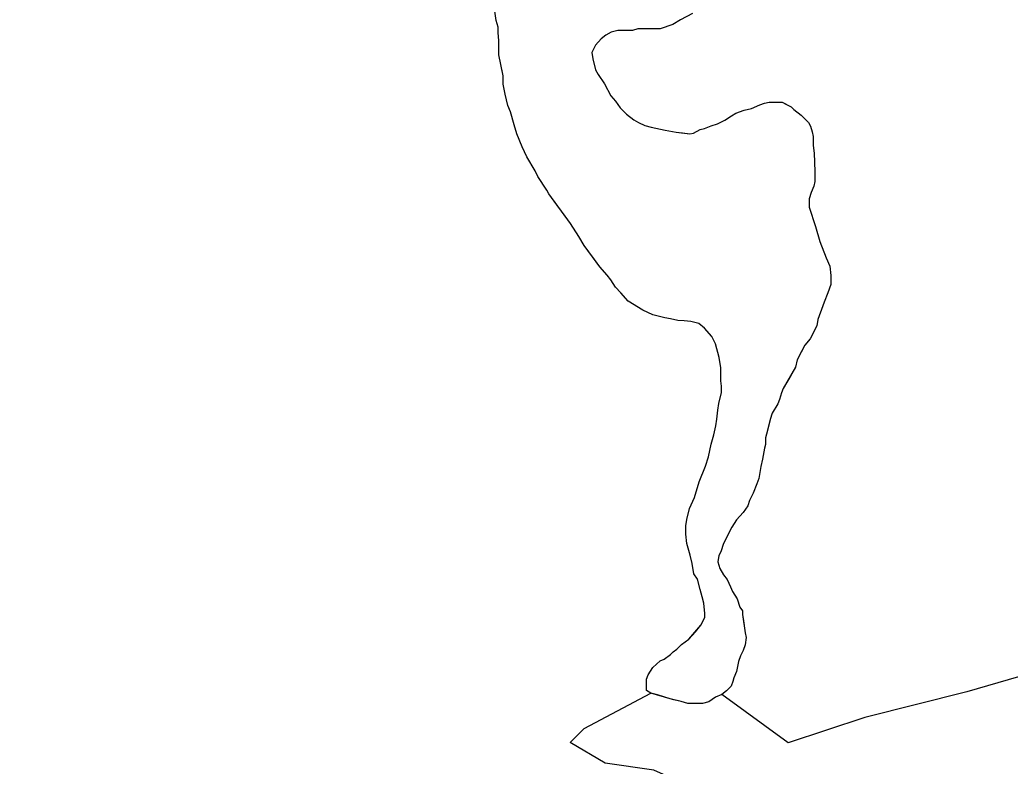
# Model space of a CAD drawing. Extents: x 3245246 to 3283090, y 806824 to 832173.
# Drawn here: x 3274574 to 3275437, y 821953 to 822604 of the extents above; entities that cross this region are included whole.
import ezdxf

# ---------------------------------------------------------------- set-up
doc = ezdxf.new("R2010")
doc.units = 0
for name, color, linetype in [('V-ROAD-CNTR', 7, 'Continuous'), ('V-SITE-VEGE', 7, 'Continuous'), ('V-TOPO-SHOR', 7, 'Continuous')]:
    doc.layers.add(name, color=color, linetype=linetype)

msp = doc.modelspace()

# ---------------------------------------------------------------- linework, layer by layer
at = {"layer": 'V-ROAD-CNTR'}
msp.add_spline([(3268554.95, 824466.19), (3268928.09, 824288.38), (3269383.1, 824061.94), (3269668.74, 823890.07), (3270076.6, 823640.14), (3270419.33, 823451), (3270842.02, 823197.94), (3271162.23, 823029.36), (3271548.34, 822792.54), (3271898.38, 822578.38), (3272236.86, 822400.28), (3272509.78, 822239.3), (3272743.9, 822091.31), (3273013.63, 821941.14), (3273341.05, 821721.19), (3273731.8, 821490.06), (3274189.22, 821174.99), (3274593.6, 820901.16), (3274916.65, 820684.25), (3275373.15, 820360.04), (3275676.64, 820160.98), (3275802.37, 820045.11), (3275896.21, 819927.97), (3275965.24, 819818.62), (3276015.07, 819699.55), (3276044.42, 819586.74), (3276100.52, 819412.97), (3276190.86, 819208.33), (3276292.53, 819051.84), (3276415.54, 818926.3), (3276568.23, 818833.94), (3276716.18, 818768.83), (3276924.78, 818729.04), (3277119.88, 818725), (3277260.84, 818758.15)], degree=3, dxfattribs=at)
at = {"layer": 'V-SITE-VEGE'}
for p, q in [((3274989.42, 822602.78), (3274987.87, 822613.22)), ((3274991, 822597.15), (3274989.42, 822602.78)), ((3275149.91, 822603.52), (3275143.47, 822599.54)), ((3274990.97, 822592.34), (3274991, 822597.15)), ((3274991.73, 822585.11), (3274990.97, 822592.34)), ((3275089.67, 822592.61), (3275084.84, 822590.23)), ((3275095.29, 822594.18), (3275089.67, 822592.61)), ((3275108.13, 822594.11), (3275095.29, 822594.18)), ((3275112.96, 822595.69), (3275108.13, 822594.11)), ((3275132.21, 822595.59), (3275112.96, 822595.69)), ((3275143.47, 822599.54), (3275132.21, 822595.59)), ((3274991.67, 822573.08), (3274991.73, 822585.11)), ((3275080.81, 822587.04), (3275075.97, 822581.45)), ((3275084.84, 822590.23), (3275080.81, 822587.04)), ((3275075.97, 822581.45), (3275072.72, 822575.05)), ((3275072.72, 822575.05), (3275073.5, 822569.42)), ((3274995.58, 822554.6), (3274991.67, 822573.08)), ((3275073.5, 822569.42), (3275075.85, 822559.78)), ((3275075.85, 822559.78), (3275078.24, 822555.76)), ((3274995.54, 822547.38), (3274995.58, 822554.6)), ((3275078.24, 822555.76), (3275083.81, 822547.7)), ((3274997.1, 822538.54), (3274995.54, 822547.38)), ((3275083.81, 822547.7), (3275089.37, 822537.24)), ((3274999.46, 822528.9), (3274997.1, 822538.54)), ((3275089.37, 822537.24), (3275093.36, 822532.41)), ((3275093.36, 822532.41), (3275097.34, 822526.77)), ((3275219.32, 822529.32), (3275223.34, 822530.9)), ((3275223.34, 822530.9), (3275227.36, 822531.68)), ((3275227.36, 822531.68), (3275238.59, 822531.62)), ((3275238.59, 822531.62), (3275246.59, 822527.57)), ((3275001.83, 822523.27), (3274999.46, 822528.9)), ((3275004.98, 822512.02), (3275001.83, 822523.27)), ((3275097.34, 822526.77), (3275102.93, 822521.12)), ((3275194.39, 822519.83), (3275198.42, 822522.21)), ((3275198.42, 822522.21), (3275205.65, 822524.58)), ((3275205.65, 822524.58), (3275212.08, 822526.15)), ((3275212.08, 822526.15), (3275219.32, 822529.32)), ((3275246.59, 822527.57), (3275248.99, 822525.15)), ((3275248.99, 822525.15), (3275255.38, 822520.3)), ((3275102.93, 822521.12), (3275109.32, 822516.27)), ((3275109.32, 822516.27), (3275113.32, 822513.84)), ((3275113.32, 822513.84), (3275118.92, 822511.41)), ((3275182.32, 822512.67), (3275188.75, 822515.84)), ((3275188.75, 822515.84), (3275194.39, 822519.83)), ((3275255.38, 822520.3), (3275261.77, 822513.84)), ((3275261.77, 822513.84), (3275263.35, 822510.63)), ((3275007.35, 822503.98), (3275004.98, 822512.02)), ((3275118.92, 822511.41), (3275124.53, 822509.77)), ((3275124.53, 822509.77), (3275136.55, 822507.3)), ((3275136.55, 822507.3), (3275146.17, 822505.64)), ((3275146.17, 822505.64), (3275158.2, 822503.97)), ((3275158.2, 822503.97), (3275161.41, 822504.76)), ((3275161.41, 822504.76), (3275167.05, 822507.94)), ((3275167.05, 822507.94), (3275171.06, 822508.72)), ((3275171.06, 822508.72), (3275176.69, 822511.09)), ((3275176.69, 822511.09), (3275182.32, 822512.67)), ((3275263.35, 822510.63), (3275264.93, 822505.8)), ((3275264.93, 822505.8), (3275265.71, 822501.79)), ((3275012.1, 822492.72), (3275007.35, 822503.98)), ((3275265.71, 822501.79), (3275265.67, 822493.77)), ((3275016.06, 822483.88), (3275012.1, 822492.72)), ((3275265.67, 822493.77), (3275266.44, 822487.34)), ((3275023.22, 822471.8), (3275016.06, 822483.88)), ((3275266.44, 822487.34), (3275267.15, 822471.29)), ((3275025.6, 822466.97), (3275023.22, 822471.8)), ((3275267.15, 822471.29), (3275267.1, 822462.46)), ((3275033.56, 822454.9), (3275025.6, 822466.97)), ((3275267.1, 822462.46), (3275266.28, 822458.45)), ((3275035.15, 822451.68), (3275033.56, 822454.9)), ((3275266.28, 822458.45), (3275263.84, 822452.85)), ((3275054.27, 822425.9), (3275035.15, 822451.68)), ((3275262.21, 822447.24), (3275262.17, 822440.02)), ((3275263.84, 822452.85), (3275262.21, 822447.24)), ((3275262.17, 822440.02), (3275267.69, 822423.14)), ((3275061.43, 822414.62), (3275054.27, 822425.9)), ((3275267.69, 822423.14), (3275271.64, 822410.28)), ((3275066.2, 822406.57), (3275061.43, 822414.62)), ((3275271.64, 822410.28), (3275277.18, 822395.81)), ((3275079.74, 822388.05), (3275066.2, 822406.57)), ((3275277.18, 822395.81), (3275280.35, 822388.57)), ((3275086.12, 822380.79), (3275079.74, 822388.05)), ((3275280.35, 822388.57), (3275281.11, 822380.54)), ((3275089.31, 822376.76), (3275086.12, 822380.79)), ((3275093.29, 822370.32), (3275089.31, 822376.76)), ((3275281.11, 822380.54), (3275281.06, 822372.52)), ((3275098.07, 822365.48), (3275093.29, 822370.32)), ((3275281.06, 822372.52), (3275278.62, 822365.31)), ((3275104.45, 822358.22), (3275098.07, 822365.48)), ((3275117.25, 822350.13), (3275104.45, 822358.22)), ((3275278.62, 822365.31), (3275275.36, 822357.3)), ((3275126.05, 822346.07), (3275117.25, 822350.13)), ((3275275.36, 822357.3), (3275269.66, 822342.09)), ((3275136.47, 822343.6), (3275126.05, 822346.07)), ((3275141.28, 822342.78), (3275136.47, 822343.6)), ((3275147.69, 822341.14), (3275141.28, 822342.78)), ((3275153.31, 822341.11), (3275147.69, 822341.14)), ((3275158.92, 822340.28), (3275153.31, 822341.11)), ((3275269.66, 822342.09), (3275268.83, 822336.47)), ((3275166.13, 822338.63), (3275158.92, 822340.28)), ((3275170.93, 822334.59), (3275166.13, 822338.63)), ((3275177.31, 822327.34), (3275170.93, 822334.59)), ((3275268.83, 822336.47), (3275263.15, 822325.27)), ((3275180.48, 822320.9), (3275177.31, 822327.34)), ((3275263.15, 822325.27), (3275258.31, 822319.68)), ((3275183.62, 822308.85), (3275180.48, 822320.9)), ((3275258.31, 822319.68), (3275251.82, 822306.88)), ((3275185.18, 822300.01), (3275183.62, 822308.85)), ((3275251.82, 822306.88), (3275250.18, 822300.46)), ((3275185.12, 822288.78), (3275185.18, 822300.01)), ((3275250.18, 822300.46), (3275239.65, 822282.07)), ((3275185.9, 822283.96), (3275185.12, 822288.78)), ((3275185.87, 822278.34), (3275185.9, 822283.96)), ((3275239.65, 822282.07), (3275238.02, 822278.06)), ((3275183.41, 822268.73), (3275185.87, 822278.34)), ((3275236.39, 822272.46), (3275234.76, 822268.45)), ((3275238.02, 822278.06), (3275236.39, 822272.46)), ((3275181.73, 822255.09), (3275182.58, 822263.11)), ((3275182.58, 822263.11), (3275183.41, 822268.73)), ((3275234.76, 822268.45), (3275229.91, 822260.45)), ((3275180.9, 822249.48), (3275181.73, 822255.09)), ((3275228.27, 822254.84), (3275224.17, 822238.82)), ((3275229.91, 822260.45), (3275228.27, 822254.84)), ((3275179.25, 822241.47), (3275180.9, 822249.48)), ((3275176.8, 822233.46), (3275179.25, 822241.47)), ((3275224.17, 822238.82), (3275224.14, 822233.2)), ((3275174.33, 822222.24), (3275176.8, 822233.46)), ((3275223.32, 822230), (3275221.67, 822220.38)), ((3275224.14, 822233.2), (3275223.32, 822230)), ((3275171.88, 822214.22), (3275174.33, 822222.24)), ((3275221.67, 822220.38), (3275220.03, 822213.97)), ((3275166.19, 822200.62), (3275171.88, 822214.22)), ((3275220.03, 822213.97), (3275218.37, 822203.55)), ((3275218.37, 822203.55), (3275216.73, 822198.74)), ((3275162.11, 822187), (3275166.19, 822200.62)), ((3275216.73, 822198.74), (3275213.48, 822190.73)), ((3275158.04, 822177.39), (3275162.11, 822187)), ((3275213.48, 822190.73), (3275210.24, 822184.33)), ((3275155.58, 822167.77), (3275158.04, 822177.39)), ((3275208.61, 822179.52), (3275204.56, 822173.93)), ((3275210.24, 822184.33), (3275208.61, 822179.52)), ((3275204.56, 822173.93), (3275198.91, 822167.54)), ((3275154.71, 822154.94), (3275154.75, 822162.16)), ((3275154.75, 822162.16), (3275155.58, 822167.77)), ((3275194.87, 822161.14), (3275187.57, 822146.74)), ((3275198.91, 822167.54), (3275194.87, 822161.14)), ((3275155.47, 822146.91), (3275154.71, 822154.94)), ((3275158.62, 822136.46), (3275155.47, 822146.91)), ((3275187.57, 822146.74), (3275185.12, 822139.53)), ((3275160.19, 822129.23), (3275158.62, 822136.46)), ((3275183.5, 822136.33), (3275182.67, 822130.72)), ((3275185.12, 822139.53), (3275183.5, 822136.33)), ((3275161.75, 822120.4), (3275160.19, 822129.23)), ((3275182.67, 822130.72), (3275184.24, 822125.09)), ((3275184.24, 822125.09), (3275187.42, 822119.46)), ((3275164.93, 822115.57), (3275161.75, 822120.4)), ((3275187.42, 822119.46), (3275190.61, 822115.43)), ((3275167.29, 822106.73), (3275164.93, 822115.57)), ((3275190.61, 822115.43), (3275193.78, 822108.99)), ((3275193.78, 822108.99), (3275195.36, 822104.97)), ((3275168.86, 822100.3), (3275167.29, 822106.73)), ((3275170.43, 822094.67), (3275168.86, 822100.3)), ((3275195.36, 822104.97), (3275199.34, 822098.53)), ((3275171.19, 822085.84), (3275170.43, 822094.67)), ((3275199.34, 822098.53), (3275201.71, 822091.3)), ((3275201.71, 822091.3), (3275204.1, 822088.07)), ((3275169.54, 822078.63), (3275171.17, 822082.64)), ((3275171.17, 822082.64), (3275171.19, 822085.84)), ((3275204.1, 822088.07), (3275204.08, 822084.86)), ((3275204.08, 822084.86), (3275206.4, 822068.8)), ((3275157.43, 822063.45), (3275167.92, 822075.43)), ((3275167.92, 822075.43), (3275169.54, 822078.63)), ((3275207.19, 822064.79), (3275206.35, 822058.37)), ((3275206.4, 822068.8), (3275207.19, 822064.79)), ((3275146.95, 822054.68), (3275150.98, 822058.67)), ((3275150.98, 822058.67), (3275157.43, 822063.45)), ((3275206.35, 822058.37), (3275204.72, 822053.57)), ((3275135.67, 822045.91), (3275141.31, 822049.9)), ((3275141.31, 822049.9), (3275143.73, 822052.29)), ((3275143.73, 822052.29), (3275146.95, 822054.68)), ((3275202.29, 822048.77), (3275200.65, 822043.96)), ((3275204.72, 822053.57), (3275202.29, 822048.77)), ((3275121.95, 822032.35), (3275126, 822038.74)), ((3275126, 822038.74), (3275132.45, 822044.33)), ((3275132.45, 822044.33), (3275135.67, 822045.91)), ((3275200.65, 822043.96), (3275199, 822035.14)), ((3275120.33, 822028.34), (3275121.95, 822032.35)), ((3275199, 822035.14), (3275196.56, 822029.54)), ((3275120.27, 822018.71), (3275120.33, 822028.34)), ((3275194.12, 822022.33), (3275190.08, 822018.34)), ((3275195.74, 822026.33), (3275194.12, 822022.33)), ((3275196.56, 822029.54), (3275195.74, 822026.33)), ((3275124.27, 822016.29), (3275120.27, 822018.71)), ((3275141.1, 822011.38), (3275124.27, 822016.29)), ((3275180.42, 822012.77), (3275174.79, 822008.79)), ((3275186.05, 822015.15), (3275180.42, 822012.77)), ((3275190.08, 822018.34), (3275186.05, 822015.15)), ((3275150.71, 822008.92), (3275141.1, 822011.38)), ((3275156.32, 822007.29), (3275150.71, 822008.92)), ((3275169.16, 822007.22), (3275156.32, 822007.29)), ((3275174.79, 822008.79), (3275169.16, 822007.22))]:
    msp.add_line(p, q, dxfattribs=at)
at = {"layer": 'V-TOPO-SHOR'}
for points in [[(3276547.35, 823297.52), (3276480.48, 823186.18), (3276447.04, 823119.37), (3276402.46, 823041.43), (3276346.73, 822930.09), (3276335.56, 822863.27), (3276246.41, 822729.67), (3276201.84, 822674.01), (3276146.13, 822618.35), (3276045.87, 822540.43), (3276034.71, 822495.89), (3276034.68, 822429.07), (3276045.8, 822384.52), (3276045.76, 822306.56), (3276012.33, 822250.89), (3275978.9, 822206.36), (3275900.93, 822172.98), (3275822.96, 822150.74), (3275722.71, 822106.24), (3275667.02, 822095.13), (3275399.7, 822017.29), (3275310.6, 821995.05), (3275243.77, 821972.81), (3275186.05, 822015.15)], [(3275181.73, 822255.09), (3275182.58, 822263.11), (3275183.41, 822268.73), (3275185.87, 822278.34), (3275185.9, 822283.96), (3275185.12, 822288.78), (3275185.18, 822300.01), (3275183.62, 822308.85), (3275180.48, 822320.9), (3275177.31, 822327.34), (3275170.93, 822334.59), (3275166.13, 822338.63), (3275158.92, 822340.28), (3275153.31, 822341.11), (3275147.69, 822341.14), (3275141.28, 822342.78), (3275136.47, 822343.6), (3275126.05, 822346.07), (3275117.25, 822350.13), (3275104.45, 822358.22), (3275098.07, 822365.48), (3275093.29, 822370.32), (3275089.31, 822376.76), (3275086.12, 822380.79), (3275079.74, 822388.05), (3275074.96, 822394.49), (3275066.2, 822406.57), (3275061.43, 822414.62), (3275054.27, 822425.9), (3275049.48, 822432.34), (3275042.32, 822442.01), (3275035.15, 822451.68), (3275033.56, 822454.9), (3275025.6, 822466.97), (3275023.22, 822471.8), (3275016.06, 822483.88), (3275012.1, 822492.72), (3275007.35, 822503.98), (3275004.98, 822512.02), (3275001.83, 822523.27), (3274999.46, 822528.9), (3274997.1, 822538.54), (3274995.54, 822547.38), (3274995.58, 822554.6), (3274993.23, 822565.85), (3274991.67, 822573.08), (3274991.7, 822579.5), (3274991.73, 822585.11), (3274990.97, 822592.34), (3274991, 822597.15), (3274989.42, 822602.78), (3274987.87, 822613.22)], [(3275160.37, 822609.08), (3275149.91, 822603.52), (3275143.47, 822599.54), (3275132.21, 822595.59), (3275122.58, 822595.64), (3275112.96, 822595.69), (3275108.13, 822594.11), (3275103.32, 822594.14), (3275095.29, 822594.18), (3275089.67, 822592.61), (3275084.84, 822590.23), (3275080.81, 822587.04), (3275075.97, 822581.45), (3275072.72, 822575.05), (3275073.5, 822569.42), (3275075.85, 822559.78), (3275078.24, 822555.76), (3275083.81, 822547.7), (3275089.37, 822537.24), (3275093.36, 822532.41), (3275097.34, 822526.77), (3275102.93, 822521.12), (3275109.32, 822516.27), (3275113.32, 822513.84), (3275118.92, 822511.41), (3275124.53, 822509.77), (3275128.54, 822508.95), (3275136.55, 822507.3), (3275146.17, 822505.64), (3275151.79, 822504.81), (3275158.2, 822503.97), (3275161.41, 822504.76), (3275167.05, 822507.94), (3275171.06, 822508.72), (3275176.69, 822511.09), (3275182.32, 822512.67), (3275188.75, 822515.84), (3275194.39, 822519.83), (3275198.42, 822522.21), (3275205.65, 822524.58), (3275212.08, 822526.15), (3275219.32, 822529.32), (3275223.34, 822530.9), (3275227.36, 822531.68), (3275235.38, 822531.64), (3275238.59, 822531.62), (3275241.79, 822530), (3275246.59, 822527.57), (3275248.99, 822525.15), (3275255.38, 822520.3), (3275258.57, 822517.07), (3275261.77, 822513.84), (3275263.35, 822510.63), (3275264.93, 822505.8), (3275265.71, 822501.79), (3275265.67, 822493.77), (3275266.44, 822487.34), (3275267.15, 822471.29), (3275267.1, 822462.46), (3275266.28, 822458.45), (3275263.84, 822452.85), (3275262.21, 822447.24), (3275262.17, 822440.02), (3275267.69, 822423.14), (3275271.64, 822410.28), (3275277.18, 822395.81), (3275280.35, 822388.57), (3275281.11, 822380.54), (3275281.06, 822372.52), (3275278.62, 822365.31), (3275275.36, 822357.3), (3275272.92, 822350.89), (3275269.66, 822342.09), (3275268.83, 822336.47), (3275265.59, 822330.07), (3275263.15, 822325.27)], [(3275263.15, 822325.27), (3275258.31, 822319.68), (3275255.88, 822314.88), (3275251.82, 822306.88), (3275250.18, 822300.46), (3275246.13, 822293.27), (3275239.65, 822282.07), (3275238.02, 822278.06), (3275236.39, 822272.46), (3275234.76, 822268.45), (3275229.91, 822260.45), (3275228.27, 822254.84), (3275225.81, 822245.23), (3275224.17, 822238.82), (3275224.14, 822233.2), (3275223.32, 822230), (3275221.67, 822220.38), (3275220.03, 822213.97), (3275218.37, 822203.55), (3275216.73, 822198.74), (3275213.48, 822190.73), (3275210.24, 822184.33), (3275208.61, 822179.52), (3275204.56, 822173.93), (3275198.91, 822167.54), (3275194.87, 822161.14), (3275192.43, 822156.34), (3275189.19, 822149.94), (3275187.57, 822146.74), (3275185.12, 822139.53), (3275183.5, 822136.33), (3275182.67, 822130.72), (3275184.24, 822125.09), (3275187.42, 822119.46), (3275190.61, 822115.43), (3275193.78, 822108.99), (3275195.36, 822104.97), (3275199.34, 822098.53), (3275201.71, 822091.3), (3275204.1, 822088.07), (3275204.08, 822084.86), (3275204.86, 822079.24), (3275206.4, 822068.8), (3275207.19, 822064.79), (3275206.35, 822058.37), (3275204.72, 822053.57), (3275202.29, 822048.76), (3275200.65, 822043.96), (3275199, 822035.14), (3275196.56, 822029.54), (3275195.74, 822026.33), (3275194.12, 822022.33), (3275190.08, 822018.34), (3275186.05, 822015.15), (3275180.42, 822012.77), (3275174.79, 822008.79), (3275169.16, 822007.22), (3275165.95, 822007.24), (3275156.32, 822007.29), (3275150.71, 822008.92), (3275144.3, 822010.56), (3275141.1, 822011.38), (3275129.88, 822014.65), (3275124.27, 822016.29), (3275120.27, 822018.71), (3275120.3, 822023.53), (3275120.33, 822028.34), (3275121.95, 822032.35), (3275126, 822038.74), (3275132.45, 822044.33), (3275135.67, 822045.91), (3275141.31, 822049.9), (3275143.73, 822052.29), (3275146.95, 822054.68), (3275150.98, 822058.67), (3275157.43, 822063.45), (3275163.08, 822069.84), (3275167.92, 822075.43), (3275169.54, 822078.63), (3275171.17, 822082.64), (3275171.19, 822085.84), (3275170.43, 822094.67), (3275168.86, 822100.3), (3275167.29, 822106.73), (3275164.93, 822115.57), (3275161.75, 822120.4), (3275160.19, 822129.23), (3275158.62, 822136.46), (3275155.47, 822146.91), (3275154.71, 822154.94), (3275154.75, 822162.16), (3275155.58, 822167.77), (3275158.04, 822177.39), (3275162.11, 822187), (3275166.19, 822200.62), (3275171.88, 822214.22), (3275174.33, 822222.24), (3275176.8, 822233.46), (3275179.25, 822241.47), (3275180.9, 822249.48), (3275181.73, 822255.09)], [(3274531.34, 821857.86), (3274586.03, 821870.01), (3274640.72, 821876.09), (3274677.18, 821857.86), (3274792.63, 821803.17), (3274883.78, 821736.33), (3274926.32, 821705.95), (3274974.93, 821675.56), (3275035.69, 821651.26), (3275126.84, 821639.1), (3275175.45, 821657.33), (3275187.61, 821687.72), (3275205.84, 821754.56), (3275211.91, 821803.17), (3275205.84, 821839.63), (3275181.53, 821888.24), (3275181.53, 821924.7), (3275126.84, 821949.01), (3275084.31, 821955.08), (3275053.92, 821973.31), (3275066.08, 821985.47), (3275124.27, 822016.29)]]:
    msp.add_lwpolyline(points, dxfattribs=at)

doc.saveas('drawing.dxf')
